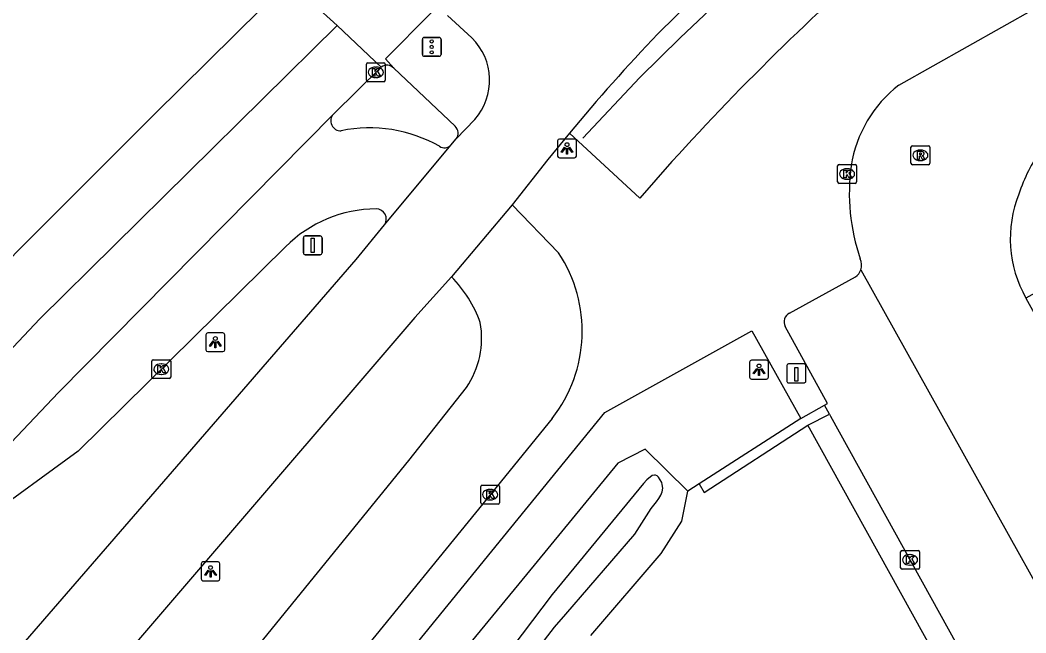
# Model space of a CAD drawing. Extents: x 156414 to 157775, y 382335 to 383765.
# Drawn here: x 157420.5 to 157474, y 382886.2 to 382918.8 of the extents above; entities that cross this region are included whole.
import ezdxf

# ---------------------------------------------------------------- set-up
doc = ezdxf.new("R2010")
doc.units = 0
for name, color, linetype in [('IMGEO_Fietspad_gesloten', 7, 'Continuous'), ('IMGEO_Groenvoorziening', 7, 'Continuous'), ('IMGEO_Haag', 7, 'Continuous'), ('IMGEO_Hek', 7, 'Continuous'), ('IMGEO_Kolk', 7, 'Continuous'), ('IMGEO_Laadpaal', 7, 'Continuous'), ('IMGEO_Lichtpunt', 7, 'Continuous'), ('IMGEO_Parkeervlak_gesloten', 7, 'Continuous'), ('IMGEO_Rijbaan_lokaal_gesloten', 7, 'Continuous'), ('IMGEO_Rijbaan_regionaal_gesloten', 7, 'Continuous'), ('IMGEO_Rioolput', 7, 'Continuous'), ('IMGEO_Verkeersbordpaal', 7, 'Continuous'), ('IMGEO_Verkeersregelinstallatiepaal', 7, 'Continuous'), ('IMGEO_Voetpad_open', 7, 'Continuous'), ('IMGEO_Waterloop', 7, 'Continuous')]:
    doc.layers.add(name, color=color, linetype=linetype)

msp = doc.modelspace()

# ---------------------------------------------------------------- linework, layer by layer
at = {"layer": 'IMGEO_Fietspad_gesloten'}
for points in [[(157473.05, 382935.121), (157470.882, 382933.198), (157466.732, 382929.396), (157457.29, 382920.905), (157454.41, 382918.062)], [(157444.52, 382917.842), (157443.225, 382919.021)], [(157443.684, 382912.466), (157444.674, 382913.499)], [(157449.707, 382912.776), (157448.564, 382911.379), (157446.659, 382908.968)], [(157443.414, 382912.14), (157443.684, 382912.466)], [(157289.146, 382725.425), (157290.311, 382726.867), (157368.429, 382825.011), (157372.353, 382829.817), (157416.299, 382880.6), (157438.378, 382906.061), (157439.879, 382907.91)], [(157443.443, 382905.142), (157441.491, 382902.973), (157418.057, 382875.664), (157376.639, 382827.757), (157371.955, 382822.276), (157294.096, 382724.189)]]:
    msp.add_lwpolyline(points, dxfattribs=at)
for centre, radius, start, end in [((157532.057, 382844.243), 107.137, 136.44798, 140.23248), ((157442.322, 382915.59), 3.147, 318.3649, 45.6968)]:
    msp.add_arc(centre, radius, start, end, dxfattribs=at)
at = {"layer": 'IMGEO_Groenvoorziening'}
for points in [[(157456.01, 382893.755), (157453.728, 382895.98), (157452.28, 382895.236), (157447.431, 382889.325), (157425.185, 382862.271)], [(157456.608, 382894.139), (157456.01, 382893.755)], [(157450.838, 382886.074), (157454.579, 382890.429), (157455.686, 382892.159), (157456.01, 382893.755)]]:
    msp.add_lwpolyline(points, dxfattribs=at)
at = {"layer": 'IMGEO_Haag'}
for points in [[(157462.007, 382897.603), (157456.608, 382894.139)], [(157456.608, 382894.139), (157456.875, 382893.677), (157462.384, 382897.254)]]:
    msp.add_lwpolyline(points, dxfattribs=at)
at = {"layer": 'IMGEO_Hek'}
msp.add_lwpolyline([(157473.189, 382934.324), (157470.934, 382932.352), (157455.6, 382917.849), (157453.456, 382915.734), (157450.415, 382912.502)], dxfattribs=at)
at = {"layer": 'IMGEO_Kolk'}
for p, q in [((157438.997, 382916.51), (157439.849, 382916.51)), ((157438.922, 382915.584), (157438.922, 382916.436)), ((157439.41, 382916.29), (157439.435, 382916.29)), ((157439.923, 382916.436), (157439.923, 382915.584)), ((157439.849, 382915.51), (157438.997, 382915.51)), ((157439.433, 382915.73), (157439.408, 382915.73)), ((157464.038, 382911.107), (157464.89, 382911.107)), ((157463.963, 382910.181), (157463.963, 382911.033)), ((157464.451, 382910.887), (157464.476, 382910.887)), ((157464.964, 382911.033), (157464.964, 382910.181)), ((157464.89, 382910.107), (157464.038, 382910.107)), ((157464.474, 382910.327), (157464.449, 382910.327)), ((157427.52, 382899.805), (157427.52, 382900.657)), ((157427.595, 382900.731), (157428.447, 382900.731)), ((157428.008, 382900.511), (157428.033, 382900.511)), ((157428.521, 382900.657), (157428.521, 382899.805)), ((157428.031, 382899.951), (157428.006, 382899.951)), ((157428.447, 382899.731), (157427.595, 382899.731)), ((157445.07, 382894.061), (157445.922, 382894.061)), ((157444.995, 382893.135), (157444.995, 382893.987)), ((157445.483, 382893.841), (157445.508, 382893.841)), ((157445.996, 382893.987), (157445.996, 382893.135)), ((157445.922, 382893.061), (157445.07, 382893.061)), ((157445.506, 382893.281), (157445.481, 382893.281)), ((157467.309, 382889.669), (157467.309, 382890.521)), ((157467.384, 382890.595), (157468.236, 382890.595)), ((157467.797, 382890.375), (157467.822, 382890.375)), ((157468.31, 382890.521), (157468.31, 382889.669)), ((157467.82, 382889.815), (157467.795, 382889.815)), ((157468.236, 382889.595), (157467.384, 382889.595))]:
    msp.add_line(p, q, dxfattribs=at)
for points in [[(157438.997, 382916.51), (157439.849, 382916.51)], [(157438.922, 382915.584), (157438.922, 382916.436)], [(157439.243, 382916.21), (157439.366, 382916.21), (157439.366, 382916.059), (157439.496, 382916.21), (157439.66, 382916.21), (157439.514, 382916.059), (157439.667, 382915.81), (157439.515, 382915.81), (157439.43, 382915.974), (157439.366, 382915.907), (157439.366, 382915.81), (157439.243, 382915.81), (157439.243, 382916.21)], [(157439.923, 382916.436), (157439.923, 382915.584)], [(157439.849, 382915.51), (157438.997, 382915.51)], [(157464.038, 382911.107), (157464.89, 382911.107)], [(157463.963, 382910.181), (157463.963, 382911.033)], [(157464.284, 382910.807), (157464.407, 382910.807), (157464.407, 382910.656), (157464.537, 382910.807), (157464.701, 382910.807), (157464.555, 382910.656), (157464.708, 382910.407), (157464.556, 382910.407), (157464.471, 382910.571), (157464.407, 382910.504), (157464.407, 382910.407), (157464.284, 382910.407), (157464.284, 382910.807)], [(157464.964, 382911.033), (157464.964, 382910.181)], [(157464.89, 382910.107), (157464.038, 382910.107)], [(157427.52, 382899.805), (157427.52, 382900.657)], [(157427.595, 382900.731), (157428.447, 382900.731)], [(157427.841, 382900.431), (157427.964, 382900.431), (157427.964, 382900.28), (157428.094, 382900.431), (157428.258, 382900.431), (157428.112, 382900.28), (157428.265, 382900.031), (157428.113, 382900.031), (157428.028, 382900.195), (157427.964, 382900.128), (157427.964, 382900.031), (157427.841, 382900.031), (157427.841, 382900.431)], [(157428.521, 382900.657), (157428.521, 382899.805)], [(157428.447, 382899.731), (157427.595, 382899.731)], [(157445.07, 382894.061), (157445.922, 382894.061)], [(157444.995, 382893.135), (157444.995, 382893.987)], [(157445.316, 382893.761), (157445.439, 382893.761), (157445.439, 382893.61), (157445.569, 382893.761), (157445.733, 382893.761), (157445.587, 382893.61), (157445.74, 382893.361), (157445.588, 382893.361), (157445.503, 382893.525), (157445.439, 382893.458), (157445.439, 382893.361), (157445.316, 382893.361), (157445.316, 382893.761)], [(157445.996, 382893.987), (157445.996, 382893.135)], [(157445.922, 382893.061), (157445.07, 382893.061)], [(157467.309, 382889.669), (157467.309, 382890.521)], [(157467.384, 382890.595), (157468.236, 382890.595)], [(157467.63, 382890.295), (157467.753, 382890.295), (157467.753, 382890.144), (157467.883, 382890.295), (157468.047, 382890.295), (157467.901, 382890.144), (157468.054, 382889.895), (157467.902, 382889.895), (157467.817, 382890.059), (157467.753, 382889.992), (157467.753, 382889.895), (157467.63, 382889.895), (157467.63, 382890.295)], [(157468.31, 382890.521), (157468.31, 382889.669)], [(157468.236, 382889.595), (157467.384, 382889.595)]]:
    msp.add_lwpolyline(points, dxfattribs=at)
for centre, start, end in [((157438.999, 382916.434), 91.552, 178.448), ((157438.999, 382916.434), 91.552, 178.448), ((157439.847, 382916.434), 1.552, 88.448), ((157439.847, 382916.434), 1.552, 88.448), ((157438.999, 382915.586), 181.552, 268.448), ((157438.999, 382915.586), 181.552, 268.448), ((157439.847, 382915.586), 271.552, 358.448), ((157439.847, 382915.586), 271.552, 358.448), ((157464.04, 382911.031), 91.552, 178.448), ((157464.04, 382911.031), 91.552, 178.448), ((157464.888, 382911.031), 1.552, 88.448), ((157464.888, 382911.031), 1.552, 88.448), ((157464.04, 382910.183), 181.552, 268.448), ((157464.04, 382910.183), 181.552, 268.448), ((157464.888, 382910.183), 271.552, 358.448), ((157464.888, 382910.183), 271.552, 358.448), ((157427.597, 382900.655), 91.552, 178.448), ((157427.597, 382900.655), 91.552, 178.448), ((157428.445, 382900.655), 1.552, 88.448), ((157428.445, 382900.655), 1.552, 88.448), ((157427.597, 382899.807), 181.552, 268.448), ((157427.597, 382899.807), 181.552, 268.448), ((157428.445, 382899.807), 271.552, 358.448), ((157428.445, 382899.807), 271.552, 358.448), ((157445.072, 382893.985), 91.552, 178.448), ((157445.072, 382893.985), 91.552, 178.448), ((157445.92, 382893.985), 1.552, 88.448), ((157445.92, 382893.985), 1.552, 88.448), ((157445.072, 382893.137), 181.552, 268.448), ((157445.072, 382893.137), 181.552, 268.448), ((157445.92, 382893.137), 271.552, 358.448), ((157445.92, 382893.137), 271.552, 358.448), ((157467.386, 382890.519), 91.552, 178.448), ((157467.386, 382890.519), 91.552, 178.448), ((157468.234, 382890.519), 1.552, 88.448), ((157468.234, 382890.519), 1.552, 88.448), ((157467.386, 382889.671), 181.552, 268.448), ((157467.386, 382889.671), 181.552, 268.448), ((157468.234, 382889.671), 271.552, 358.448), ((157468.234, 382889.671), 271.552, 358.448)]:
    msp.add_arc(centre, 0.0765, start, end, dxfattribs=at)
for centre, major_axis, ratio, start_param, end_param in [((157439.409, 382916.01), (-0.387, 0.002), 0.722429, 4.712389, 7.853982), ((157439.434, 382916.01), (-0.39, 0.002), 0.717154, 1.570796, 4.712389), ((157464.45, 382910.607), (-0.387, 0.002), 0.722429, 4.712389, 7.853982), ((157464.475, 382910.607), (-0.39, 0.002), 0.717154, 1.570796, 4.712389), ((157428.007, 382900.231), (-0.387, 0.002), 0.722429, 4.712389, 7.853982), ((157428.032, 382900.231), (-0.39, 0.002), 0.717154, 1.570796, 4.712389), ((157445.482, 382893.561), (-0.387, 0.002), 0.722429, 4.712389, 7.853982), ((157445.507, 382893.561), (-0.39, 0.002), 0.717154, 1.570796, 4.712389), ((157467.796, 382890.095), (-0.387, 0.002), 0.722429, 4.712389, 7.853982), ((157467.821, 382890.095), (-0.39, 0.002), 0.717154, 1.570796, 4.712389)]:
    msp.add_ellipse(centre, major_axis=major_axis, ratio=ratio, start_param=start_param, end_param=end_param, dxfattribs=at)
at = {"layer": 'IMGEO_Laadpaal'}
for p, q in [((157461.269, 382900.425), (157461.269, 382899.584)), ((157461.269, 382900.425), (157461.269, 382899.584)), ((157462.185, 382900.509), (157461.344, 382900.509)), ((157462.185, 382900.509), (157461.344, 382900.509)), ((157462.269, 382899.593), (157462.269, 382900.434)), ((157462.269, 382899.593), (157462.269, 382900.434)), ((157461.353, 382899.509), (157462.194, 382899.509)), ((157461.353, 382899.509), (157462.194, 382899.509))]:
    msp.add_line(p, q, dxfattribs=at)
msp.add_lwpolyline([(157461.684, 382900.322), (157461.844, 382900.322), (157461.844, 382899.589), (157461.684, 382899.589), (157461.684, 382900.322)], dxfattribs=at)
for centre, start, end in [((157461.347, 382900.431), 92.4484, 184.2845), ((157461.347, 382900.431), 92.4484, 184.2845), ((157462.191, 382900.431), 2.4484, 94.2845), ((157462.191, 382900.431), 2.4484, 94.2845), ((157461.347, 382899.587), 182.4484, 274.2845), ((157461.347, 382899.587), 182.4484, 274.2845), ((157462.191, 382899.587), 272.4484, 4.2845), ((157462.191, 382899.587), 272.4484, 4.2845)]:
    msp.add_arc(centre, 0.0779, start, end, dxfattribs=at)
at = {"layer": 'IMGEO_Lichtpunt'}
for p, q in [((157449.082, 382912.368), (157449.082, 382911.561)), ((157449.082, 382912.368), (157449.082, 382911.561)), ((157449.984, 382912.463), (157449.176, 382912.463)), ((157449.984, 382912.463), (157449.176, 382912.463)), ((157450.078, 382911.561), (157450.078, 382912.368)), ((157450.078, 382911.561), (157450.078, 382912.368)), ((157449.176, 382911.467), (157449.984, 382911.467)), ((157449.176, 382911.467), (157449.984, 382911.467)), ((157430.396, 382902.065), (157430.396, 382901.258)), ((157430.396, 382902.065), (157430.396, 382901.258)), ((157431.298, 382902.16), (157430.49, 382902.16)), ((157431.298, 382902.16), (157430.49, 382902.16)), ((157431.392, 382901.258), (157431.392, 382902.065)), ((157431.392, 382901.258), (157431.392, 382902.065)), ((157430.49, 382901.164), (157431.298, 382901.164)), ((157430.49, 382901.164), (157431.298, 382901.164)), ((157459.287, 382900.608), (157459.287, 382899.801)), ((157459.287, 382900.608), (157459.287, 382899.801)), ((157460.189, 382900.703), (157459.381, 382900.703)), ((157460.189, 382900.703), (157459.381, 382900.703)), ((157460.283, 382899.801), (157460.283, 382900.608)), ((157460.283, 382899.801), (157460.283, 382900.608)), ((157459.381, 382899.707), (157460.189, 382899.707)), ((157459.381, 382899.707), (157460.189, 382899.707)), ((157430.139, 382889.888), (157430.139, 382889.081)), ((157430.139, 382889.888), (157430.139, 382889.081)), ((157431.041, 382889.983), (157430.233, 382889.983)), ((157431.041, 382889.983), (157430.233, 382889.983)), ((157431.135, 382889.081), (157431.135, 382889.888)), ((157431.135, 382889.081), (157431.135, 382889.888)), ((157430.233, 382888.987), (157431.041, 382888.987)), ((157430.233, 382888.987), (157431.041, 382888.987))]:
    msp.add_line(p, q, dxfattribs=at)
for points in [[(157449.456, 382912.032), (157449.495, 382912.004), (157449.307, 382911.742), (157449.269, 382911.769), (157449.456, 382912.032)], [(157449.558, 382911.984), (157449.605, 382911.984), (157449.605, 382911.662), (157449.558, 382911.662), (157449.558, 382911.984)], [(157449.668, 382912.004), (157449.706, 382912.031), (157449.893, 382911.769), (157449.854, 382911.741), (157449.668, 382912.004)], [(157430.77, 382901.729), (157430.809, 382901.701), (157430.621, 382901.439), (157430.583, 382901.466), (157430.77, 382901.729)], [(157430.872, 382901.681), (157430.919, 382901.681), (157430.919, 382901.359), (157430.872, 382901.359), (157430.872, 382901.681)], [(157430.982, 382901.701), (157431.02, 382901.728), (157431.207, 382901.466), (157431.168, 382901.438), (157430.982, 382901.701)], [(157459.661, 382900.272), (157459.7, 382900.244), (157459.512, 382899.982), (157459.474, 382900.009), (157459.661, 382900.272)], [(157459.763, 382900.224), (157459.81, 382900.224), (157459.81, 382899.902), (157459.763, 382899.902), (157459.763, 382900.224)], [(157459.873, 382900.244), (157459.911, 382900.271), (157460.098, 382900.009), (157460.059, 382899.981), (157459.873, 382900.244)], [(157430.513, 382889.552), (157430.552, 382889.524), (157430.364, 382889.262), (157430.326, 382889.289), (157430.513, 382889.552)], [(157430.615, 382889.504), (157430.662, 382889.504), (157430.662, 382889.182), (157430.615, 382889.182), (157430.615, 382889.504)], [(157430.725, 382889.524), (157430.763, 382889.551), (157430.95, 382889.289), (157430.911, 382889.261), (157430.725, 382889.524)]]:
    msp.add_lwpolyline(points, dxfattribs=at)
for centre in [(157449.581, 382912.166), (157430.895, 382901.863), (157459.786, 382900.406), (157430.638, 382889.686)]:
    msp.add_circle(centre, 0.0994, dxfattribs=at)
for centre, start, end in [((157449.176, 382912.368), 90, 180), ((157449.176, 382912.368), 90, 180), ((157449.984, 382912.368), 0, 90), ((157449.984, 382912.368), 0, 90), ((157449.176, 382911.561), 180, 270), ((157449.176, 382911.561), 180, 270), ((157449.984, 382911.561), 270, 0), ((157449.984, 382911.561), 270, 360), ((157430.49, 382902.065), 90, 180), ((157430.49, 382902.065), 90, 180), ((157431.298, 382902.065), 0, 90), ((157431.298, 382902.065), 0, 90), ((157430.49, 382901.258), 180, 270), ((157430.49, 382901.258), 180, 270), ((157431.298, 382901.258), 270, 0), ((157431.298, 382901.258), 270, 360), ((157459.381, 382900.608), 90, 180), ((157459.381, 382900.608), 90, 180), ((157460.189, 382900.608), 0, 90), ((157460.189, 382900.608), 0, 90), ((157459.381, 382899.801), 180, 270), ((157459.381, 382899.801), 180, 270), ((157460.189, 382899.801), 270, 0), ((157460.189, 382899.801), 270, 360), ((157430.233, 382889.888), 90, 180), ((157430.233, 382889.888), 90, 180), ((157431.041, 382889.888), 0, 90), ((157431.041, 382889.888), 0, 90), ((157430.233, 382889.081), 180, 270), ((157430.233, 382889.081), 180, 270), ((157431.041, 382889.081), 270, 0), ((157431.041, 382889.081), 270, 360)]:
    msp.add_arc(centre, 0.0946, start, end, dxfattribs=at)
at = {"layer": 'IMGEO_Parkeervlak_gesloten'}
for points in [[(157480.374, 382913.283), (157475.8, 382910.751), (157478.247, 382906.394), (157473.966, 382904.013)], [(157463.525, 382897.835), (157463.26, 382898.314)]]:
    msp.add_lwpolyline(points, dxfattribs=at)
at = {"layer": 'IMGEO_Rijbaan_lokaal_gesloten'}
for points in [[(157467.218, 382915.328), (157511.009, 382939.998), (157563.648, 382969.272), (157597.543, 382988.123)], [(157446.659, 382908.968), (157443.443, 382905.142)], [(157446.659, 382908.968), (157449.128, 382906.415)], [(157465.195, 382905.512), (157500.551, 382842.065)], [(157473.966, 382904.013), (157490.964, 382873.362)], [(157398.186, 382842.694), (157420.216, 382869.604), (157441.176, 382895.37), (157444.233, 382899.253)], [(157448.789, 382897.609), (157444.712, 382892.597), (157421.972, 382864.675), (157402.622, 382840.952)]]:
    msp.add_lwpolyline(points, dxfattribs=at)
for centre, radius, start, end in [((157471.312, 382910.01), 6.711, 127.5914, 171.1285), ((157482.756, 382906.503), 9.651, 145.939, 161.6497), ((157475.253, 382909.589), 10.671, 172.1582, 199.0725), ((157479.546, 382907.164), 6.408, 158.2214, 209.4563), ((157442.882, 382902.246), 7.51, 321.8689, 33.7219), ((157464.432, 382905.771), 0.806, 341.2279, 24.2062), ((157438.64, 382900.424), 6.732, 19.8101, 44.4878), ((157440.382, 382901.885), 4.664, 325.6434, 10.1331)]:
    msp.add_arc(centre, radius, start, end, dxfattribs=at)
at = {"layer": 'IMGEO_Rijbaan_regionaal_gesloten'}
for points in [[(157261.847, 382722.016), (157262.917, 382723.265), (157275.604, 382738.077), (157390.75, 382873.609), (157391.82, 382874.88), (157392.893, 382876.149), (157393.969, 382877.415), (157398.19, 382882.395), (157402.469, 382887.325), (157406.808, 382892.203), (157411.324, 382897.116), (157415.918, 382901.956), (157420.588, 382906.723), (157422.941, 382909.079), (157425.298, 382911.432), (157427.657, 382913.782), (157433.338, 382919.407), (157434.789, 382920.848)], [(157434.789, 382920.848), (157437.36, 382918.496)], [(157442.368, 382919.165), (157439.933, 382916.733), (157440.372, 382916.227)], [(157437.36, 382918.496), (157421.563, 382902.909), (157409.625, 382890.232), (157401.506, 382880.534), (157374.101, 382848.769), (157263.277, 382718.25), (157261.677, 382716.365)], [(157437.36, 382918.496), (157439.708, 382916.291)], [(157439.708, 382916.291), (157437.176, 382913.791)], [(157437.176, 382913.791), (157422.56, 382898.985), (157410.581, 382886.354)], [(157439.879, 382907.91), (157443.414, 382912.14)], [(157434.627, 382906.739), (157423.603, 382895.867), (157413.484, 382888.502), (157412.064, 382887.542)]]:
    msp.add_lwpolyline(points, dxfattribs=at)
for centre, radius, start, end in [((157440.005, 382915.9), 0.491, 41.7138, 127.2753), ((157437.553, 382913.428), 0.524, 136.1048, 273.5603), ((157439.086, 382905.492), 7.564, 60.5346, 101.4423), ((157443.07, 382912.497), 0.496, 237.9386, 313.9124), ((157439.473, 382901.898), 6.85, 90.2534, 135.0336), ((157439.445, 382908.216), 0.532, 324.8119, 90.1628)]:
    msp.add_arc(centre, radius, start, end, dxfattribs=at)
at = {"layer": 'IMGEO_Rioolput'}
for p, q in [((157467.859, 382911.173), (157467.859, 382912.025)), ((157467.934, 382912.099), (157468.786, 382912.099)), ((157468.347, 382911.879), (157468.372, 382911.879)), ((157468.86, 382912.025), (157468.86, 382911.173)), ((157468.786, 382911.099), (157467.934, 382911.099)), ((157468.37, 382911.319), (157468.345, 382911.319))]:
    msp.add_line(p, q, dxfattribs=at)
for points in [[(157467.859, 382911.173), (157467.859, 382912.025)], [(157467.934, 382912.099), (157468.786, 382912.099)], [(157468.448, 382911.797), (157468.196, 382911.799), (157468.196, 382911.399)], [(157468.374, 382911.718), (157468.32, 382911.718), (157468.32, 382911.637)], [(157468.32, 382911.637), (157468.372, 382911.637)], [(157468.86, 382912.025), (157468.86, 382911.173)], [(157468.786, 382911.099), (157467.934, 382911.099)], [(157468.196, 382911.399), (157468.32, 382911.399), (157468.32, 382911.561), (157468.331, 382911.561)], [(157468.378, 382911.532), (157468.449, 382911.399), (157468.589, 382911.399), (157468.524, 382911.525)]]:
    msp.add_lwpolyline(points, dxfattribs=at)
for centre, radius, start, end in [((157467.936, 382912.023), 0.0765, 91.552, 178.448), ((157467.936, 382912.023), 0.0765, 91.552, 178.448), ((157468.356, 382911.826), 0.19, 274.7715, 282.9687), ((157468.38, 382911.622), 0.0964, 77.0061, 93.1865), ((157468.394, 382911.679), 0.0378, 276.6634, 79.6772), ((157468.447, 382911.687), 0.109, 350.3612, 89.416), ((157468.445, 382911.687), 0.112, 277.5842, 350.9817), ((157468.784, 382912.023), 0.0765, 1.552, 88.448), ((157468.784, 382912.023), 0.0765, 1.552, 88.448), ((157467.936, 382911.175), 0.0765, 181.552, 268.448), ((157467.936, 382911.175), 0.0765, 181.552, 268.448), ((157468.33, 382911.508), 0.0533, 26.0293, 88.6989), ((157468.429, 382911.472), 0.108, 29.5134, 73.7905), ((157468.784, 382911.175), 0.0765, 271.552, 358.448), ((157468.784, 382911.175), 0.0765, 271.552, 358.448)]:
    msp.add_arc(centre, radius, start, end, dxfattribs=at)
for centre, major_axis, ratio, start_param, end_param in [((157468.346, 382911.599), (-0.387, 0.002), 0.722429, 4.712389, 7.853982), ((157468.371, 382911.599), (-0.39, 0.002), 0.717154, 1.570796, 4.712389)]:
    msp.add_ellipse(centre, major_axis=major_axis, ratio=ratio, start_param=start_param, end_param=end_param, dxfattribs=at)
at = {"layer": 'IMGEO_Verkeersbordpaal'}
for p, q in [((157435.572, 382906.416), (157435.572, 382907.216)), ((157435.572, 382907.216), (157435.572, 382906.416)), ((157435.672, 382907.316), (157436.462, 382907.316)), ((157436.462, 382907.316), (157435.672, 382907.316)), ((157436.562, 382907.216), (157436.562, 382906.416)), ((157436.562, 382906.416), (157436.562, 382907.216)), ((157436.462, 382906.316), (157435.672, 382906.316)), ((157435.672, 382906.316), (157436.462, 382906.316))]:
    msp.add_line(p, q, dxfattribs=at)
msp.add_lwpolyline([(157435.992, 382907.191), (157436.142, 382907.191), (157436.142, 382906.441), (157435.992, 382906.441), (157435.992, 382907.191)], dxfattribs=at)
for centre, start, end in [((157435.672, 382907.216), 90, 180), ((157435.672, 382907.216), 90, 180), ((157436.462, 382907.216), 0, 90), ((157436.462, 382907.216), 360, 90), ((157435.672, 382906.416), 180, 270), ((157435.672, 382906.416), 180, 270), ((157436.462, 382906.416), 270, 0), ((157436.462, 382906.416), 270, 0)]:
    msp.add_arc(centre, 0.1, start, end, dxfattribs=at)
at = {"layer": 'IMGEO_Verkeersregelinstallatiepaal'}
for p, q in [((157441.895, 382916.961), (157441.895, 382917.761)), ((157441.895, 382917.761), (157441.895, 382916.961)), ((157441.995, 382917.861), (157442.785, 382917.861)), ((157442.785, 382917.861), (157441.995, 382917.861)), ((157442.885, 382917.761), (157442.885, 382916.961)), ((157442.885, 382916.961), (157442.885, 382917.761)), ((157442.785, 382916.861), (157441.995, 382916.861)), ((157441.995, 382916.861), (157442.785, 382916.861))]:
    msp.add_line(p, q, dxfattribs=at)
for centre in [(157442.39, 382917.651), (157442.39, 382917.361), (157442.39, 382917.071)]:
    msp.add_circle(centre, 0.085, dxfattribs=at)
for centre, start, end in [((157441.995, 382917.761), 90, 180), ((157441.995, 382917.761), 90, 180), ((157442.785, 382917.761), 0, 90), ((157442.785, 382917.761), 360, 90), ((157441.995, 382916.961), 180, 270), ((157441.995, 382916.961), 180, 270), ((157442.785, 382916.961), 270, 0), ((157442.785, 382916.961), 270, 0)]:
    msp.add_arc(centre, 0.1, start, end, dxfattribs=at)
at = {"layer": 'IMGEO_Voetpad_open'}
for points in [[(157443.629, 382913.147), (157440.372, 382916.227)], [(157455.156, 382911.272), (157453.443, 382909.326), (157449.707, 382912.776)], [(157461.408, 382903.204), (157464.907, 382905.132)], [(157405.526, 382841.445), (157422.749, 382862.491), (157446.199, 382891.315), (157451.588, 382897.934), (157459.407, 382902.276), (157462.007, 382897.603)], [(157463.26, 382898.314), (157463.423, 382898.407), (157461.169, 382902.503)], [(157462.007, 382897.603), (157463.26, 382898.314)], [(157462.384, 382897.254), (157463.525, 382897.835)], [(157463.525, 382897.835), (157463.584, 382897.728), (157478.573, 382870.65), (157485.801, 382857.698)], [(157484.622, 382857.065), (157462.384, 382897.254)]]:
    msp.add_lwpolyline(points, dxfattribs=at)
for centre, radius, start, end in [((157559.132, 382816.842), 140.456, 130.81141, 137.75479), ((157443.304, 382912.778), 0.492, 320.6287, 48.6061), ((157464.467, 382905.765), 0.771, 304.8219, 340.8615), ((157461.628, 382902.738), 0.516, 115.2618, 207.0855)]:
    msp.add_arc(centre, radius, start, end, dxfattribs=at)
at = {"layer": 'IMGEO_Waterloop'}
msp.add_lwpolyline([(157454.046, 382892.823), (157454.339, 382893.173), (157454.465, 382893.35), (157454.567, 382893.53), (157454.637, 382893.715), (157454.666, 382893.905), (157454.646, 382894.102), (157454.614, 382894.207), (157454.442, 382894.488), (157454.365, 382894.554), (157454.283, 382894.595), (157454.236, 382894.604), (157454.11, 382894.578), (157453.819, 382894.346), (157453.64, 382894.15), (157453.396, 382893.853), (157448.798, 382888.248), (157427.176, 382859.677), (157427.977, 382859.261), (157448.923, 382886.515), (157449.519, 382887.208), (157453.18, 382891.47), (157454.046, 382892.823)], dxfattribs=at)

doc.saveas('drawing.dxf')
